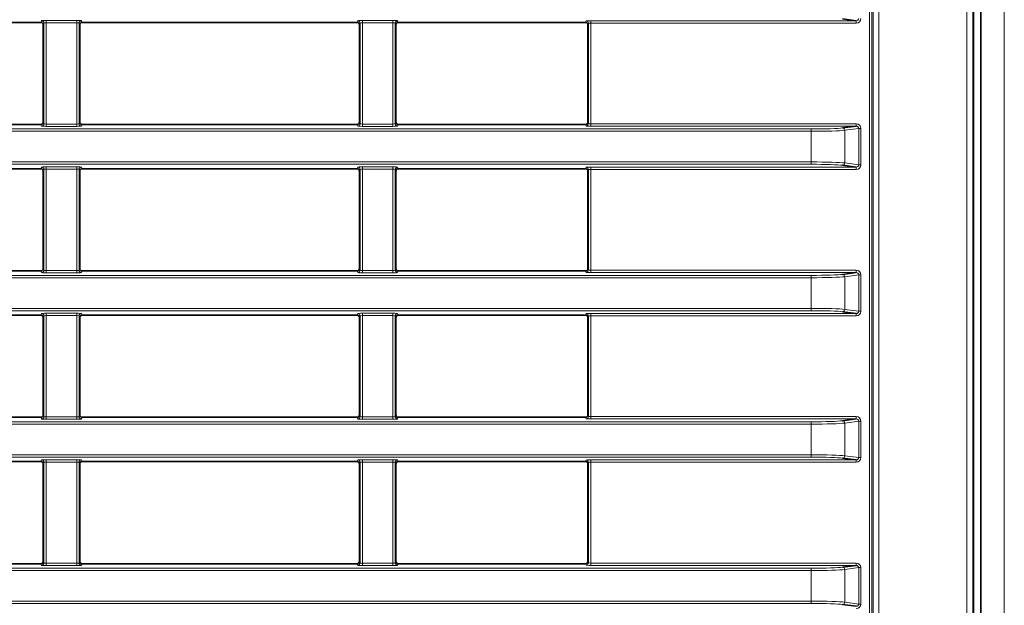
# Model space of a CAD drawing. Header units: millimetres. Extents: x 0 to 1118, y 0 to 864.
# Tile 330 of 339: x 1070 to 1091, y 476 to 488. Entities that reach past the tile are written whole.
import ezdxf

# ---------------------------------------------------------------- set-up
doc = ezdxf.new("R2010")
doc.units = ezdxf.units.MM

msp = doc.modelspace()

# ---------------------------------------------------------------- linework, layer by layer
at = {"color": 7, "linetype": 'Continuous', "lineweight": 18}
for p, q in [((1090.2749, 445.9511), (1090.2749, 525.5518)), ((1090.3999, 525.5518), (1090.3999, 445.9511)), ((1091.0728, 446.8764), (1091.0728, 524.6264)), ((1088.1987, 450.613), (1088.1987, 520.8898)), ((1088.2486, 520.8898), (1088.2486, 450.613)), ((1088.2714, 450.5903), (1088.2714, 520.9126)), ((1088.3964, 520.9126), (1088.3964, 450.5903)), ((1070.508, 488.4043), (1070.5219, 488.4392)), ((1070.6219, 488.4435), (1071.2737, 488.4435)), ((1070.6219, 488.4435), (1070.6219, 488.3935)), ((1071.2737, 488.4435), (1071.2737, 488.3935)), ((1071.3736, 488.4392), (1071.3876, 488.4043)), ((1077.258, 488.4043), (1077.2719, 488.4392)), ((1077.3719, 488.4435), (1078.0237, 488.4435)), ((1077.3719, 488.4435), (1077.3719, 488.3935)), ((1078.0237, 488.4435), (1078.0237, 488.3935)), ((1078.1236, 488.4392), (1078.1376, 488.4043)), ((1082.1347, 488.4043), (1082.1469, 488.4348)), ((1082.2469, 488.4391), (1087.9096, 488.4391)), ((1082.2469, 488.3892), (1082.2469, 488.4391)), ((1087.9096, 488.3892), (1087.9096, 488.4391)), ((1070.5719, 488.3892), (1070.5579, 488.3543)), ((1070.5719, 486.2386), (1070.5719, 488.3892)), ((1071.2737, 488.3935), (1070.6219, 488.3935)), ((1070.6219, 488.3935), (1070.6219, 486.2343)), ((1071.2737, 486.2343), (1071.2737, 488.3935)), ((1071.3236, 488.3892), (1071.3236, 486.2386)), ((1071.3376, 488.3543), (1071.3236, 488.3892)), ((1077.3219, 488.3892), (1077.3079, 488.3543)), ((1077.3219, 486.2386), (1077.3219, 488.3892)), ((1078.0237, 488.3935), (1077.3719, 488.3935)), ((1077.3719, 488.3935), (1077.3719, 486.2343)), ((1078.0237, 486.2343), (1078.0237, 488.3935)), ((1078.0736, 488.3892), (1078.0736, 486.2386)), ((1078.0876, 488.3543), (1078.0736, 488.3892)), ((1082.1969, 488.3849), (1082.1847, 488.3543)), ((1082.1969, 486.243), (1082.1969, 488.3849)), ((1087.9096, 488.3892), (1082.2469, 488.3892)), ((1082.2469, 488.3892), (1082.2469, 486.2387)), ((946.9427, 486.1285), (1086.9529, 486.1285)), ((1070.5219, 486.1887), (1070.508, 486.2236)), ((1070.5579, 486.2736), (1070.5719, 486.2386)), ((1070.6219, 486.2343), (1070.6219, 486.1844)), ((1070.6219, 486.2343), (1071.2737, 486.2343)), ((1071.2737, 486.1844), (1070.6219, 486.1844)), ((1071.2737, 486.2343), (1071.2737, 486.1844)), ((1071.3236, 486.2386), (1071.3376, 486.2736)), ((1071.3876, 486.2236), (1071.3736, 486.1887)), ((1077.2719, 486.1887), (1077.258, 486.2236)), ((1077.3079, 486.2736), (1077.3219, 486.2386)), ((1077.3719, 486.2343), (1077.3719, 486.1844)), ((1077.3719, 486.2343), (1078.0237, 486.2343)), ((1078.0237, 486.1844), (1077.3719, 486.1844)), ((1078.0237, 486.2343), (1078.0237, 486.1844)), ((1078.0736, 486.2386), (1078.0876, 486.2736)), ((1078.1376, 486.2236), (1078.1236, 486.1887)), ((1082.1469, 486.193), (1082.1347, 486.2236)), ((1082.1847, 486.2736), (1082.1969, 486.243)), ((1082.2469, 486.2387), (1087.9096, 486.2387)), ((1082.2469, 486.2387), (1082.2469, 486.1887)), ((1087.9096, 486.1887), (1082.2469, 486.1887)), ((1086.9529, 486.0786), (1086.9529, 486.1285)), ((1087.9658, 486.1399), (1087.6662, 486.0997)), ((1087.9096, 486.2387), (1087.9096, 486.1887)), ((1087.9658, 485.3629), (1087.9658, 486.1399)), ((1088.0134, 486.1399), (1087.9658, 486.1399)), ((1088.0134, 486.1399), (1088.0134, 485.3629)), ((1086.9529, 486.0786), (946.9427, 486.0786)), ((1086.9529, 485.4243), (1086.9529, 486.0786)), ((1087.6662, 486.0997), (1087.6662, 485.4032)), ((946.9427, 485.4243), (1086.9529, 485.4243)), ((1086.9529, 485.3743), (946.9427, 485.3743)), ((1070.508, 485.2793), (1070.5219, 485.3142)), ((1070.6219, 485.3185), (1071.2737, 485.3185)), ((1070.6219, 485.3185), (1070.6219, 485.2685)), ((1071.2737, 485.3185), (1071.2737, 485.2685)), ((1071.3736, 485.3142), (1071.3876, 485.2793)), ((1077.258, 485.2793), (1077.2719, 485.3142)), ((1077.3719, 485.3185), (1078.0237, 485.3185)), ((1077.3719, 485.3185), (1077.3719, 485.2685)), ((1078.0237, 485.3185), (1078.0237, 485.2685)), ((1078.1236, 485.3142), (1078.1376, 485.2793)), ((1082.1347, 485.2793), (1082.1469, 485.3098)), ((1082.2469, 485.3141), (1087.9096, 485.3141)), ((1082.2469, 485.2642), (1082.2469, 485.3141)), ((1086.9529, 485.3743), (1086.9529, 485.4243)), ((1087.6662, 485.4032), (1087.9658, 485.3629)), ((1087.9096, 485.2642), (1087.9096, 485.3141)), ((1088.0134, 485.3629), (1087.9658, 485.3629)), ((1070.5719, 485.2642), (1070.5579, 485.2293)), ((1070.5719, 483.1136), (1070.5719, 485.2642)), ((1071.2737, 485.2685), (1070.6219, 485.2685)), ((1070.6219, 485.2685), (1070.6219, 483.1093)), ((1071.2737, 483.1093), (1071.2737, 485.2685)), ((1071.3236, 485.2642), (1071.3236, 483.1136)), ((1071.3376, 485.2293), (1071.3236, 485.2642)), ((1077.3219, 485.2642), (1077.3079, 485.2293)), ((1077.3219, 483.1136), (1077.3219, 485.2642)), ((1078.0237, 485.2685), (1077.3719, 485.2685)), ((1077.3719, 485.2685), (1077.3719, 483.1093)), ((1078.0237, 483.1093), (1078.0237, 485.2685)), ((1078.0736, 485.2642), (1078.0736, 483.1136)), ((1078.0876, 485.2293), (1078.0736, 485.2642)), ((1082.1969, 485.2599), (1082.1847, 485.2293)), ((1082.1969, 483.118), (1082.1969, 485.2599)), ((1087.9096, 485.2642), (1082.2469, 485.2642)), ((1082.2469, 485.2642), (1082.2469, 483.1137)), ((946.9427, 483.0035), (1086.9529, 483.0035)), ((1070.5219, 483.0637), (1070.508, 483.0986)), ((1070.5579, 483.1486), (1070.5719, 483.1136)), ((1070.6219, 483.1093), (1071.2737, 483.1093)), ((1070.6219, 483.1093), (1070.6219, 483.0594)), ((1071.2737, 483.0594), (1070.6219, 483.0594)), ((1071.2737, 483.1093), (1071.2737, 483.0594)), ((1071.3236, 483.1136), (1071.3376, 483.1486)), ((1071.3876, 483.0986), (1071.3736, 483.0637)), ((1077.2719, 483.0637), (1077.258, 483.0986)), ((1077.3079, 483.1486), (1077.3219, 483.1136)), ((1077.3719, 483.1093), (1078.0237, 483.1093)), ((1077.3719, 483.1093), (1077.3719, 483.0594)), ((1078.0237, 483.0594), (1077.3719, 483.0594)), ((1078.0237, 483.1093), (1078.0237, 483.0594)), ((1078.0736, 483.1136), (1078.0876, 483.1486)), ((1078.1376, 483.0986), (1078.1236, 483.0637)), ((1082.1469, 483.068), (1082.1347, 483.0986)), ((1082.1847, 483.1486), (1082.1969, 483.118)), ((1082.2469, 483.1137), (1087.9096, 483.1137)), ((1082.2469, 483.1137), (1082.2469, 483.0637)), ((1087.9096, 483.0637), (1082.2469, 483.0637)), ((1086.9529, 482.9536), (1086.9529, 483.0035)), ((1087.9658, 483.0149), (1087.6662, 482.9747)), ((1087.6662, 482.9747), (1087.6662, 482.2782)), ((1087.9096, 483.1137), (1087.9096, 483.0637)), ((1087.9658, 482.2379), (1087.9658, 483.0149)), ((1088.0134, 483.0149), (1087.9658, 483.0149)), ((1088.0134, 483.0149), (1088.0134, 482.2379)), ((1086.9529, 482.9536), (946.9427, 482.9536)), ((1086.9529, 482.2993), (1086.9529, 482.9536)), ((946.9427, 482.2993), (1086.9529, 482.2993)), ((1086.9529, 482.2493), (946.9427, 482.2493)), ((1070.508, 482.1543), (1070.5219, 482.1892)), ((1070.5719, 482.1392), (1070.5579, 482.1043)), ((1070.5719, 479.9886), (1070.5719, 482.1392)), ((1070.6219, 482.1935), (1071.2737, 482.1935)), ((1070.6219, 482.1935), (1070.6219, 482.1435)), ((1071.2737, 482.1435), (1070.6219, 482.1435)), ((1070.6219, 482.1435), (1070.6219, 479.9843)), ((1071.2737, 482.1935), (1071.2737, 482.1435)), ((1071.2737, 479.9843), (1071.2737, 482.1435)), ((1071.3236, 482.1392), (1071.3236, 479.9886)), ((1071.3376, 482.1043), (1071.3236, 482.1392)), ((1071.3736, 482.1892), (1071.3876, 482.1543)), ((1077.258, 482.1543), (1077.2719, 482.1892)), ((1077.3219, 482.1392), (1077.3079, 482.1043)), ((1077.3219, 479.9886), (1077.3219, 482.1392)), ((1077.3719, 482.1935), (1078.0237, 482.1935)), ((1077.3719, 482.1935), (1077.3719, 482.1435)), ((1078.0237, 482.1435), (1077.3719, 482.1435)), ((1077.3719, 482.1435), (1077.3719, 479.9843)), ((1078.0237, 482.1935), (1078.0237, 482.1435)), ((1078.0237, 479.9843), (1078.0237, 482.1435)), ((1078.0736, 482.1392), (1078.0736, 479.9886)), ((1078.0876, 482.1043), (1078.0736, 482.1392)), ((1078.1236, 482.1892), (1078.1376, 482.1543)), ((1082.1347, 482.1543), (1082.1469, 482.1848)), ((1082.1969, 482.1349), (1082.1847, 482.1043)), ((1082.1969, 479.993), (1082.1969, 482.1349)), ((1082.2469, 482.1891), (1087.9096, 482.1891)), ((1082.2469, 482.1392), (1082.2469, 482.1891)), ((1087.9096, 482.1392), (1082.2469, 482.1392)), ((1082.2469, 482.1392), (1082.2469, 479.9887)), ((1086.9529, 482.2493), (1086.9529, 482.2993)), ((1087.6662, 482.2782), (1087.9658, 482.2379)), ((1087.9096, 482.1392), (1087.9096, 482.1891)), ((1088.0134, 482.2379), (1087.9658, 482.2379)), ((946.9427, 479.8785), (1086.9529, 479.8785)), ((1086.9529, 479.8286), (946.9427, 479.8286)), ((1070.5219, 479.9387), (1070.508, 479.9736)), ((1070.5579, 480.0236), (1070.5719, 479.9886)), ((1070.6219, 479.9843), (1070.6219, 479.9344)), ((1070.6219, 479.9843), (1071.2737, 479.9843)), ((1071.2737, 479.9344), (1070.6219, 479.9344)), ((1071.2737, 479.9843), (1071.2737, 479.9344)), ((1071.3236, 479.9886), (1071.3376, 480.0236)), ((1071.3876, 479.9736), (1071.3736, 479.9387)), ((1077.2719, 479.9387), (1077.258, 479.9736)), ((1077.3079, 480.0236), (1077.3219, 479.9886)), ((1077.3719, 479.9843), (1078.0237, 479.9843)), ((1077.3719, 479.9843), (1077.3719, 479.9344)), ((1078.0237, 479.9344), (1077.3719, 479.9344)), ((1078.0237, 479.9843), (1078.0237, 479.9344)), ((1078.0736, 479.9886), (1078.0876, 480.0236)), ((1078.1376, 479.9736), (1078.1236, 479.9387)), ((1082.1469, 479.943), (1082.1347, 479.9736)), ((1082.1847, 480.0236), (1082.1969, 479.993)), ((1082.2469, 479.9887), (1087.9096, 479.9887)), ((1082.2469, 479.9887), (1082.2469, 479.9387)), ((1087.9096, 479.9387), (1082.2469, 479.9387)), ((1086.9529, 479.8286), (1086.9529, 479.8785)), ((1086.9529, 479.1743), (1086.9529, 479.8286)), ((1087.9658, 479.8899), (1087.6662, 479.8497)), ((1087.6662, 479.8497), (1087.6662, 479.1532)), ((1087.9096, 479.9887), (1087.9096, 479.9387)), ((1087.9658, 479.1129), (1087.9658, 479.8899)), ((1088.0134, 479.8899), (1087.9658, 479.8899)), ((1088.0134, 479.8899), (1088.0134, 479.1129)), ((946.9427, 479.1743), (1086.9529, 479.1743)), ((1086.9529, 479.1243), (946.9427, 479.1243)), ((1070.508, 479.0293), (1070.5219, 479.0642)), ((1070.5719, 479.0142), (1070.5579, 478.9793)), ((1070.5719, 476.8636), (1070.5719, 479.0142)), ((1070.6219, 479.0685), (1071.2737, 479.0685)), ((1070.6219, 479.0685), (1070.6219, 479.0185)), ((1071.2737, 479.0185), (1070.6219, 479.0185)), ((1070.6219, 479.0185), (1070.6219, 476.8593)), ((1071.2737, 479.0685), (1071.2737, 479.0185)), ((1071.2737, 476.8593), (1071.2737, 479.0185)), ((1071.3236, 479.0142), (1071.3236, 476.8636)), ((1071.3376, 478.9793), (1071.3236, 479.0142)), ((1071.3736, 479.0642), (1071.3876, 479.0293)), ((1077.258, 479.0293), (1077.2719, 479.0642)), ((1077.3219, 479.0142), (1077.3079, 478.9793)), ((1077.3219, 476.8636), (1077.3219, 479.0142)), ((1077.3719, 479.0685), (1078.0237, 479.0685)), ((1077.3719, 479.0685), (1077.3719, 479.0185)), ((1078.0237, 479.0185), (1077.3719, 479.0185)), ((1077.3719, 479.0185), (1077.3719, 476.8593)), ((1078.0237, 479.0685), (1078.0237, 479.0185)), ((1078.0237, 476.8593), (1078.0237, 479.0185)), ((1078.0736, 479.0142), (1078.0736, 476.8636)), ((1078.0876, 478.9793), (1078.0736, 479.0142)), ((1078.1236, 479.0642), (1078.1376, 479.0293)), ((1082.1347, 479.0293), (1082.1469, 479.0598)), ((1082.1969, 479.0099), (1082.1847, 478.9793)), ((1082.1969, 476.868), (1082.1969, 479.0099)), ((1082.2469, 479.0641), (1087.9096, 479.0641)), ((1082.2469, 479.0142), (1082.2469, 479.0641)), ((1087.9096, 479.0142), (1082.2469, 479.0142)), ((1082.2469, 479.0142), (1082.2469, 476.8637)), ((1086.9529, 479.1243), (1086.9529, 479.1743)), ((1087.6662, 479.1532), (1087.9658, 479.1129)), ((1087.9096, 479.0142), (1087.9096, 479.0641)), ((1088.0134, 479.1129), (1087.9658, 479.1129)), ((1070.5579, 476.8986), (1070.5719, 476.8636)), ((1071.3236, 476.8636), (1071.3376, 476.8986)), ((1077.3079, 476.8986), (1077.3219, 476.8636)), ((1078.0736, 476.8636), (1078.0876, 476.8986)), ((1082.1847, 476.8986), (1082.1969, 476.868)), ((946.9427, 476.7535), (1086.9529, 476.7535)), ((1086.9529, 476.7036), (946.9427, 476.7036)), ((1070.5219, 476.8137), (1070.508, 476.8486)), ((1070.6219, 476.8593), (1070.6219, 476.8094)), ((1070.6219, 476.8593), (1071.2737, 476.8593)), ((1071.2737, 476.8094), (1070.6219, 476.8094)), ((1071.2737, 476.8593), (1071.2737, 476.8094)), ((1071.3876, 476.8486), (1071.3736, 476.8137)), ((1077.2719, 476.8137), (1077.258, 476.8486)), ((1077.3719, 476.8593), (1078.0237, 476.8593)), ((1077.3719, 476.8593), (1077.3719, 476.8094)), ((1078.0237, 476.8094), (1077.3719, 476.8094)), ((1078.0237, 476.8593), (1078.0237, 476.8094)), ((1078.1376, 476.8486), (1078.1236, 476.8137)), ((1082.1469, 476.818), (1082.1347, 476.8486)), ((1082.2469, 476.8637), (1087.9096, 476.8637)), ((1082.2469, 476.8637), (1082.2469, 476.8137)), ((1087.9096, 476.8137), (1082.2469, 476.8137)), ((1086.9529, 476.7036), (1086.9529, 476.7535)), ((1086.9529, 476.0493), (1086.9529, 476.7036)), ((1087.9658, 476.7649), (1087.6662, 476.7247)), ((1087.6662, 476.7247), (1087.6662, 476.0282)), ((1087.9096, 476.8637), (1087.9096, 476.8137)), ((1087.9658, 475.9879), (1087.9658, 476.7649)), ((1088.0134, 476.7649), (1087.9658, 476.7649)), ((1088.0134, 476.7649), (1088.0134, 475.9879)), ((946.9427, 476.0493), (1086.9529, 476.0493)), ((1086.9529, 475.9993), (1086.9529, 476.0493)), ((1086.9529, 475.9993), (946.9427, 475.9993)), ((1087.6662, 476.0282), (1087.9658, 475.9879)), ((1088.0134, 475.9879), (1087.9658, 475.9879))]:
    msp.add_line(p, q, dxfattribs=at)
at = {"color": 7, "linetype": 'Continuous', "lineweight": 35}
for p, q in [((1090.4174, 525.559), (1090.4174, 445.9438)), ((1090.5728, 446.8764), (1090.5728, 524.6264)), ((1087.9096, 488.4391), (1087.6186, 488.4782)), ((1064.6376, 488.4043), (1070.508, 488.4043)), ((1070.5579, 488.3543), (1070.5579, 486.2736)), ((1071.3376, 486.2736), (1071.3376, 488.3543)), ((1071.3876, 488.4043), (1077.258, 488.4043)), ((1077.3079, 488.3543), (1077.3079, 486.2736)), ((1078.0876, 486.2736), (1078.0876, 488.3543)), ((1078.1376, 488.4043), (1082.1347, 488.4043)), ((1082.1847, 486.2736), (1082.1847, 488.3543)), ((1064.6376, 486.2236), (1070.508, 486.2236)), ((1071.3876, 486.2236), (1077.258, 486.2236)), ((1078.1376, 486.2236), (1082.1347, 486.2236)), ((1087.6186, 486.1496), (1087.9096, 486.1887)), ((1087.9096, 485.3141), (1087.6186, 485.3532)), ((1064.6376, 485.2793), (1070.508, 485.2793)), ((1070.5579, 485.2293), (1070.5579, 483.1486)), ((1071.3376, 483.1486), (1071.3376, 485.2293)), ((1071.3876, 485.2793), (1077.258, 485.2793)), ((1077.3079, 485.2293), (1077.3079, 483.1486)), ((1078.0876, 483.1486), (1078.0876, 485.2293)), ((1078.1376, 485.2793), (1082.1347, 485.2793)), ((1082.1847, 483.1486), (1082.1847, 485.2293)), ((1064.6376, 483.0986), (1070.508, 483.0986)), ((1071.3876, 483.0986), (1077.258, 483.0986)), ((1078.1376, 483.0986), (1082.1347, 483.0986)), ((1087.6186, 483.0246), (1087.9096, 483.0637)), ((1064.6376, 482.1543), (1070.508, 482.1543)), ((1071.3876, 482.1543), (1077.258, 482.1543)), ((1078.1376, 482.1543), (1082.1347, 482.1543)), ((1087.9096, 482.1891), (1087.6186, 482.2282)), ((1070.5579, 482.1043), (1070.5579, 480.0236)), ((1071.3376, 480.0236), (1071.3376, 482.1043)), ((1077.3079, 482.1043), (1077.3079, 480.0236)), ((1078.0876, 480.0236), (1078.0876, 482.1043)), ((1082.1847, 480.0236), (1082.1847, 482.1043)), ((1064.6376, 479.9736), (1070.508, 479.9736)), ((1071.3876, 479.9736), (1077.258, 479.9736)), ((1078.1376, 479.9736), (1082.1347, 479.9736)), ((1087.6186, 479.8996), (1087.9096, 479.9387)), ((1064.6376, 479.0293), (1070.508, 479.0293)), ((1070.5579, 478.9793), (1070.5579, 476.8986)), ((1071.3376, 476.8986), (1071.3376, 478.9793)), ((1071.3876, 479.0293), (1077.258, 479.0293)), ((1077.3079, 478.9793), (1077.3079, 476.8986)), ((1078.0876, 476.8986), (1078.0876, 478.9793)), ((1078.1376, 479.0293), (1082.1347, 479.0293)), ((1082.1847, 476.8986), (1082.1847, 478.9793)), ((1087.9096, 479.0641), (1087.6186, 479.1032)), ((1064.6376, 476.8486), (1070.508, 476.8486)), ((1071.3876, 476.8486), (1077.258, 476.8486)), ((1078.1376, 476.8486), (1082.1347, 476.8486)), ((1087.6186, 476.7746), (1087.9096, 476.8137)), ((1087.9096, 475.9391), (1087.6186, 475.9782))]:
    msp.add_line(p, q, dxfattribs=at)
at = {"color": 7, "linetype": 'Continuous', "lineweight": 18}
for centre, radius, start, end in [((1070.5219, 488.3892), 0.05, 0.07399, 89.97184), ((1071.3737, 488.3892), 0.05, 90.02816, 179.92601), ((1077.2719, 488.3892), 0.05, 0.07399, 89.97184), ((1078.1237, 488.3892), 0.05, 90.02816, 179.92601), ((1082.1469, 488.3848), 0.05, 0.07399, 89.97184), ((1070.5219, 486.2387), 0.05, 270.02816, 359.92601), ((1071.3737, 486.2387), 0.05, 180.07399, 269.97184), ((1077.2719, 486.2387), 0.05, 270.02816, 359.92601), ((1078.1237, 486.2387), 0.05, 180.07399, 269.97184), ((1082.1469, 486.243), 0.05, 270.02816, 359.92601), ((1087.6166, 486.1001), 0.0496, 359.52436, 87.65613), ((1070.5219, 485.2642), 0.05, 0.07399, 89.97184), ((1071.3737, 485.2642), 0.05, 90.02816, 179.92601), ((1077.2719, 485.2642), 0.05, 0.07399, 89.97184), ((1078.1237, 485.2642), 0.05, 90.02816, 179.92601), ((1082.1469, 485.2598), 0.05, 0.07399, 89.97184), ((1087.6166, 485.4028), 0.0496, 272.34387, 0.47564), ((1070.5219, 483.1137), 0.05, 270.02816, 359.92601), ((1071.3737, 483.1137), 0.05, 180.07399, 269.97184), ((1077.2719, 483.1137), 0.05, 270.02816, 359.92601), ((1078.1237, 483.1137), 0.05, 180.07399, 269.97184), ((1082.1469, 483.118), 0.05, 270.02816, 359.92601), ((1087.6166, 482.9751), 0.0496, 359.52436, 87.65613), ((1070.5219, 482.1392), 0.05, 0.07399, 89.97184), ((1071.3737, 482.1392), 0.05, 90.02816, 179.92601), ((1077.2719, 482.1392), 0.05, 0.07399, 89.97184), ((1078.1237, 482.1392), 0.05, 90.02816, 179.92601), ((1082.1469, 482.1348), 0.05, 0.07399, 89.97184), ((1087.6166, 482.2778), 0.0496, 272.34387, 0.47564), ((1070.5219, 479.9887), 0.05, 270.02816, 359.92601), ((1071.3737, 479.9887), 0.05, 180.07399, 269.97184), ((1077.2719, 479.9887), 0.05, 270.02816, 359.92601), ((1078.1237, 479.9887), 0.05, 180.07399, 269.97184), ((1082.1469, 479.993), 0.05, 270.02816, 359.92601), ((1087.6166, 479.8501), 0.0496, 359.52436, 87.65613), ((1070.5219, 479.0142), 0.05, 0.07399, 89.97184), ((1071.3737, 479.0142), 0.05, 90.02816, 179.92601), ((1077.2719, 479.0142), 0.05, 0.07399, 89.97184), ((1078.1237, 479.0142), 0.05, 90.02816, 179.92601), ((1082.1469, 479.0098), 0.05, 0.07399, 89.97184), ((1087.6166, 479.1528), 0.0496, 272.34387, 0.47564), ((1070.5219, 476.8637), 0.05, 270.02816, 359.92601), ((1071.3737, 476.8637), 0.05, 180.07399, 269.97184), ((1077.2719, 476.8637), 0.05, 270.02816, 359.92601), ((1078.1237, 476.8637), 0.05, 180.07399, 269.97184), ((1082.1469, 476.868), 0.05, 270.02816, 359.92601), ((1087.6166, 476.7251), 0.0496, 359.52436, 87.65613), ((1087.6166, 476.0278), 0.0496, 272.34387, 0.47564)]:
    msp.add_arc(centre, radius, start, end, dxfattribs=at)
for centre, major_axis, ratio, start_param, end_param in [((1070.6219, 488.4391), (0.1, 0), 0.0436609, 1.5707963, 3.1241394), ((1071.2737, 488.4391), (0.1, 0), 0.0436609, 0.0174533, 1.5707963), ((1077.3719, 488.4391), (0.1, 0), 0.0436609, 1.5707963, 3.1241394), ((1078.0237, 488.4391), (0.1, 0), 0.0436609, 0.0174533, 1.5707963), ((1082.2469, 488.4347), (0.1, 0), 0.0436609, 1.5707963, 3.1241394), ((1087.9082, 488.4893), (0.0572, -0.0077), 0.8661766, 4.8528691, 6.4101858), ((1087.9082, 488.4893), (0.1043, -0.014), 0.9502376, 4.8528691, 6.4101858), ((1070.6219, 488.3892), (0.05, 0), 0.0873219, 1.5707963, 3.1241394), ((1071.2737, 488.3892), (0.05, 0), 0.0873219, 0.0174533, 1.5707963), ((1077.3719, 488.3892), (0.05, 0), 0.0873219, 1.5707963, 3.1241394), ((1078.0237, 488.3892), (0.05, 0), 0.0873219, 0.0174533, 1.5707963), ((1082.2469, 488.3848), (0.05, 0), 0.0873219, 1.5707963, 3.1241394), ((1070.6219, 486.1887), (0.1, 0), 0.0436609, 3.1590459, 4.712389), ((1070.6219, 486.2387), (0.05, 0), 0.0873219, 3.1590459, 4.712389), ((1071.2737, 486.2387), (0.05, 0), 0.0873219, 4.712389, 6.265732), ((1071.2737, 486.1887), (0.1, 0), 0.0436609, 4.712389, 6.265732), ((1077.3719, 486.1887), (0.1, 0), 0.0436609, 3.1590459, 4.712389), ((1077.3719, 486.2387), (0.05, 0), 0.0873219, 3.1590459, 4.712389), ((1078.0237, 486.2387), (0.05, 0), 0.0873219, 4.712389, 6.265732), ((1078.0237, 486.1887), (0.1, 0), 0.0436609, 4.712389, 6.265732), ((1082.2469, 486.1931), (0.1, 0), 0.0436609, 3.1590459, 4.712389), ((1082.2469, 486.2431), (0.05, 0), 0.0873219, 3.1590459, 4.712389), ((1086.9529, 486.1591), (0.7, 0), 0.0436609, 4.712389, 5.969026), ((1087.9082, 486.1386), (0.1043, 0.014), 0.9502376, 6.1561848, 7.7135016), ((1087.9082, 486.1386), (0.0572, 0.0077), 0.8661766, 6.1561848, 7.7135016), ((1086.9529, 486.1091), (0.75, 0), 0.0407502, 4.712389, 5.969026), ((1070.6219, 485.3141), (0.1, 0), 0.0436609, 1.5707963, 3.1241394), ((1071.2737, 485.3141), (0.1, 0), 0.0436609, 0.0174533, 1.5707963), ((1077.3719, 485.3141), (0.1, 0), 0.0436609, 1.5707963, 3.1241394), ((1078.0237, 485.3141), (0.1, 0), 0.0436609, 0.0174533, 1.5707963), ((1082.2469, 485.3097), (0.1, 0), 0.0436609, 1.5707963, 3.1241394), ((1086.9529, 485.3937), (0.75, 0), 0.0407502, 0.3141593, 1.5707963), ((1086.9529, 485.3438), (0.7, 0), 0.0436609, 0.3141593, 1.5707963), ((1087.9082, 485.3643), (0.0572, -0.0077), 0.8661766, 4.8528691, 6.4101858), ((1087.9082, 485.3643), (0.1043, -0.014), 0.9502376, 4.8528691, 6.4101858), ((1070.6219, 485.2642), (0.05, 0), 0.0873219, 1.5707963, 3.1241394), ((1071.2737, 485.2642), (0.05, 0), 0.0873219, 0.0174533, 1.5707963), ((1077.3719, 485.2642), (0.05, 0), 0.0873219, 1.5707963, 3.1241394), ((1078.0237, 485.2642), (0.05, 0), 0.0873219, 0.0174533, 1.5707963), ((1082.2469, 485.2598), (0.05, 0), 0.0873219, 1.5707963, 3.1241394), ((1070.6219, 483.0637), (0.1, 0), 0.0436609, 3.1590459, 4.712389), ((1070.6219, 483.1137), (0.05, 0), 0.0873219, 3.1590459, 4.712389), ((1071.2737, 483.1137), (0.05, 0), 0.0873219, 4.712389, 6.265732), ((1071.2737, 483.0637), (0.1, 0), 0.0436609, 4.712389, 6.265732), ((1077.3719, 483.0637), (0.1, 0), 0.0436609, 3.1590459, 4.712389), ((1077.3719, 483.1137), (0.05, 0), 0.0873219, 3.1590459, 4.712389), ((1078.0237, 483.1137), (0.05, 0), 0.0873219, 4.712389, 6.265732), ((1078.0237, 483.0637), (0.1, 0), 0.0436609, 4.712389, 6.265732), ((1082.2469, 483.0681), (0.1, 0), 0.0436609, 3.1590459, 4.712389), ((1082.2469, 483.1181), (0.05, 0), 0.0873219, 3.1590459, 4.712389), ((1086.9529, 483.0341), (0.7, 0), 0.0436609, 4.712389, 5.969026), ((1086.9529, 482.9841), (0.75, 0), 0.0407502, 4.712389, 5.969026), ((1087.9082, 483.0136), (0.1043, 0.014), 0.9502376, 6.1561848, 7.7135016), ((1087.9082, 483.0136), (0.0572, 0.0077), 0.8661766, 6.1561848, 7.7135016), ((1070.6219, 482.1891), (0.1, 0), 0.0436609, 1.5707963, 3.1241394), ((1070.6219, 482.1392), (0.05, 0), 0.0873219, 1.5707963, 3.1241394), ((1071.2737, 482.1891), (0.1, 0), 0.0436609, 0.0174533, 1.5707963), ((1071.2737, 482.1392), (0.05, 0), 0.0873219, 0.0174533, 1.5707963), ((1077.3719, 482.1891), (0.1, 0), 0.0436609, 1.5707963, 3.1241394), ((1077.3719, 482.1392), (0.05, 0), 0.0873219, 1.5707963, 3.1241394), ((1078.0237, 482.1891), (0.1, 0), 0.0436609, 0.0174533, 1.5707963), ((1078.0237, 482.1392), (0.05, 0), 0.0873219, 0.0174533, 1.5707963), ((1082.2469, 482.1847), (0.1, 0), 0.0436609, 1.5707963, 3.1241394), ((1082.2469, 482.1348), (0.05, 0), 0.0873219, 1.5707963, 3.1241394), ((1086.9529, 482.2687), (0.75, 0), 0.0407502, 0.3141593, 1.5707963), ((1086.9529, 482.2188), (0.7, 0), 0.0436609, 0.3141593, 1.5707963), ((1087.9082, 482.2393), (0.0572, -0.0077), 0.8661766, 4.8528691, 6.4101858), ((1087.9082, 482.2393), (0.1043, -0.014), 0.9502376, 4.8528691, 6.4101858), ((1070.6219, 479.9387), (0.1, 0), 0.0436609, 3.1590459, 4.712389), ((1070.6219, 479.9887), (0.05, 0), 0.0873219, 3.1590459, 4.712389), ((1071.2737, 479.9887), (0.05, 0), 0.0873219, 4.712389, 6.265732), ((1071.2737, 479.9387), (0.1, 0), 0.0436609, 4.712389, 6.265732), ((1077.3719, 479.9387), (0.1, 0), 0.0436609, 3.1590459, 4.712389), ((1077.3719, 479.9887), (0.05, 0), 0.0873219, 3.1590459, 4.712389), ((1078.0237, 479.9887), (0.05, 0), 0.0873219, 4.712389, 6.265732), ((1078.0237, 479.9387), (0.1, 0), 0.0436609, 4.712389, 6.265732), ((1082.2469, 479.9431), (0.1, 0), 0.0436609, 3.1590459, 4.712389), ((1082.2469, 479.9931), (0.05, 0), 0.0873219, 3.1590459, 4.712389), ((1086.9529, 479.9091), (0.7, 0), 0.0436609, 4.712389, 5.969026), ((1086.9529, 479.8591), (0.75, 0), 0.0407502, 4.712389, 5.969026), ((1087.9082, 479.8886), (0.1043, 0.014), 0.9502376, 6.1561848, 7.7135016), ((1087.9082, 479.8886), (0.0572, 0.0077), 0.8661766, 6.1561848, 7.7135016), ((1070.6219, 479.0641), (0.1, 0), 0.0436609, 1.5707963, 3.1241394), ((1070.6219, 479.0142), (0.05, 0), 0.0873219, 1.5707963, 3.1241394), ((1071.2737, 479.0641), (0.1, 0), 0.0436609, 0.0174533, 1.5707963), ((1071.2737, 479.0142), (0.05, 0), 0.0873219, 0.0174533, 1.5707963), ((1077.3719, 479.0641), (0.1, 0), 0.0436609, 1.5707963, 3.1241394), ((1077.3719, 479.0142), (0.05, 0), 0.0873219, 1.5707963, 3.1241394), ((1078.0237, 479.0641), (0.1, 0), 0.0436609, 0.0174533, 1.5707963), ((1078.0237, 479.0142), (0.05, 0), 0.0873219, 0.0174533, 1.5707963), ((1082.2469, 479.0597), (0.1, 0), 0.0436609, 1.5707963, 3.1241394), ((1082.2469, 479.0098), (0.05, 0), 0.0873219, 1.5707963, 3.1241394), ((1086.9529, 479.1437), (0.75, 0), 0.0407502, 0.3141593, 1.5707963), ((1086.9529, 479.0938), (0.7, 0), 0.0436609, 0.3141593, 1.5707963), ((1087.9082, 479.1143), (0.0572, -0.0077), 0.8661766, 4.8528691, 6.4101858), ((1087.9082, 479.1143), (0.1043, -0.014), 0.9502376, 4.8528691, 6.4101858), ((1070.6219, 476.8137), (0.1, 0), 0.0436609, 3.1590459, 4.712389), ((1070.6219, 476.8637), (0.05, 0), 0.0873219, 3.1590459, 4.712389), ((1071.2737, 476.8637), (0.05, 0), 0.0873219, 4.712389, 6.265732), ((1071.2737, 476.8137), (0.1, 0), 0.0436609, 4.712389, 6.265732), ((1077.3719, 476.8137), (0.1, 0), 0.0436609, 3.1590459, 4.712389), ((1077.3719, 476.8637), (0.05, 0), 0.0873219, 3.1590459, 4.712389), ((1078.0237, 476.8637), (0.05, 0), 0.0873219, 4.712389, 6.265732), ((1078.0237, 476.8137), (0.1, 0), 0.0436609, 4.712389, 6.265732), ((1082.2469, 476.8181), (0.1, 0), 0.0436609, 3.1590459, 4.712389), ((1082.2469, 476.8681), (0.05, 0), 0.0873219, 3.1590459, 4.712389), ((1086.9529, 476.7841), (0.7, 0), 0.0436609, 4.712389, 5.969026), ((1086.9529, 476.7341), (0.75, 0), 0.0407502, 4.712389, 5.969026), ((1087.9082, 476.7636), (0.1043, 0.014), 0.9502376, 6.1561848, 7.7135016), ((1087.9082, 476.7636), (0.0572, 0.0077), 0.8661766, 6.1561848, 7.7135016), ((1086.9529, 476.0187), (0.75, 0), 0.0407502, 0.3141593, 1.5707963), ((1086.9529, 475.9688), (0.7, 0), 0.0436609, 0.3141593, 1.5707963), ((1087.9082, 475.9893), (0.0572, -0.0077), 0.8661766, 4.8528691, 6.4101858), ((1087.9082, 475.9893), (0.1043, -0.014), 0.9502376, 4.8528691, 6.4101858)]:
    msp.add_ellipse(centre, major_axis=major_axis, ratio=ratio, start_param=start_param, end_param=end_param, dxfattribs=at)
at = {"color": 7, "linetype": 'Continuous', "lineweight": 35}
for centre, major_axis, start_param, end_param in [((1070.5079, 488.3542), (-0.0186, -0.0465), 1.9514996, 3.5215347), ((1071.3876, 488.3542), (-0.0186, 0.0465), 5.9032433, 7.4732784), ((1077.2579, 488.3542), (-0.0186, -0.0465), 1.9514996, 3.5215347), ((1078.1376, 488.3542), (-0.0186, 0.0465), 5.9032433, 7.4732784), ((1082.1347, 488.3542), (0.0186, 0.0465), 5.0930923, 6.6631273), ((1070.5079, 486.2736), (-0.0186, 0.0465), 2.7616506, 4.3316857), ((1071.3876, 486.2736), (-0.0186, -0.0465), 5.0930923, 6.6631273), ((1077.2579, 486.2736), (-0.0186, 0.0465), 2.7616506, 4.3316857), ((1078.1376, 486.2736), (-0.0186, -0.0465), 5.0930923, 6.6631273), ((1082.1347, 486.2736), (0.0186, -0.0465), 5.9032433, 7.4732784), ((1070.5079, 485.2292), (-0.0186, -0.0465), 1.9514996, 3.5215347), ((1071.3876, 485.2292), (-0.0186, 0.0465), 5.9032433, 7.4732784), ((1077.2579, 485.2292), (-0.0186, -0.0465), 1.9514996, 3.5215347), ((1078.1376, 485.2292), (-0.0186, 0.0465), 5.9032433, 7.4732784), ((1082.1347, 485.2292), (0.0186, 0.0465), 5.0930923, 6.6631273), ((1070.5079, 483.1486), (-0.0186, 0.0465), 2.7616506, 4.3316857), ((1071.3876, 483.1486), (-0.0186, -0.0465), 5.0930923, 6.6631273), ((1077.2579, 483.1486), (-0.0186, 0.0465), 2.7616506, 4.3316857), ((1078.1376, 483.1486), (-0.0186, -0.0465), 5.0930923, 6.6631273), ((1082.1347, 483.1486), (0.0186, -0.0465), 5.9032433, 7.4732784), ((1070.5079, 482.1042), (-0.0186, -0.0465), 1.9514996, 3.5215347), ((1071.3876, 482.1042), (-0.0186, 0.0465), 5.9032433, 7.4732784), ((1077.2579, 482.1042), (-0.0186, -0.0465), 1.9514996, 3.5215347), ((1078.1376, 482.1042), (-0.0186, 0.0465), 5.9032433, 7.4732784), ((1082.1347, 482.1042), (0.0186, 0.0465), 5.0930923, 6.6631273), ((1070.5079, 480.0236), (-0.0186, 0.0465), 2.7616506, 4.3316857), ((1071.3876, 480.0236), (-0.0186, -0.0465), 5.0930923, 6.6631273), ((1077.2579, 480.0236), (-0.0186, 0.0465), 2.7616506, 4.3316857), ((1078.1376, 480.0236), (-0.0186, -0.0465), 5.0930923, 6.6631273), ((1082.1347, 480.0236), (0.0186, -0.0465), 5.9032433, 7.4732784), ((1070.5079, 478.9792), (-0.0186, -0.0465), 1.9514996, 3.5215347), ((1071.3876, 478.9792), (-0.0186, 0.0465), 5.9032433, 7.4732784), ((1077.2579, 478.9792), (-0.0186, -0.0465), 1.9514996, 3.5215347), ((1078.1376, 478.9792), (-0.0186, 0.0465), 5.9032433, 7.4732784), ((1082.1347, 478.9792), (0.0186, 0.0465), 5.0930923, 6.6631273), ((1070.5079, 476.8986), (-0.0186, 0.0465), 2.7616506, 4.3316857), ((1071.3876, 476.8986), (-0.0186, -0.0465), 5.0930923, 6.6631273), ((1077.2579, 476.8986), (-0.0186, 0.0465), 2.7616506, 4.3316857), ((1078.1376, 476.8986), (-0.0186, -0.0465), 5.0930923, 6.6631273), ((1082.1347, 476.8986), (0.0186, -0.0465), 5.9032433, 7.4732784)]:
    msp.add_ellipse(centre, major_axis=major_axis, ratio=0.9988964, start_param=start_param, end_param=end_param, dxfattribs=at)

doc.saveas('drawing.dxf')
